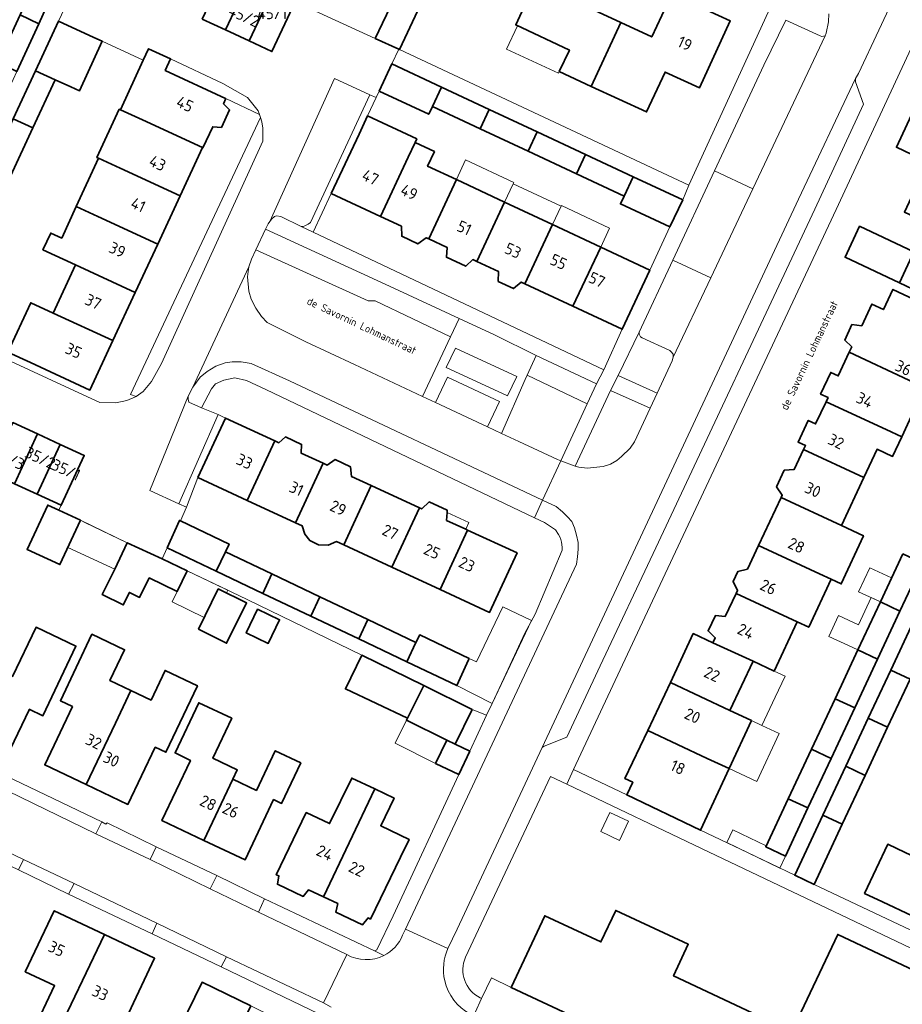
# Model space of a CAD drawing. Header units: metres. Extents: x 149984 to 156489, y 469398 to 478068.
# Tile 548 of 656: x 154127 to 154230, y 473764 to 473879. Entities that reach past the tile are written whole.
import ezdxf
from ezdxf.enums import TextEntityAlignment as Align

# ---------------------------------------------------------------- set-up
doc = ezdxf.new("R2010")
doc.units = ezdxf.units.M
doc.header["$LTSCALE"] = 0.75
for name, color, linetype, lineweight in [('B-WE-GR-BEPLANTING_CULTUUR_HEESTERS-GV', 252, 'Continuous', 18), ('B-WE-OG-BEBOUWING-GV', 6, 'Continuous', 35), ('B-WE-OG-BEBOUWING-T18', 1, 'Continuous', 18), ('B-WE-OG-BEBOUWING_LAGE TRAFO-GV', 6, 'Continuous', 18), ('B-WE-OG-BEBOUWING_LOODS-GV', 6, 'Continuous', 18), ('B-WE-OG-BEBOUWING_LUIFEL-GV', 6, 'Continuous', 18), ('B-WE-OG-TERREIN_BEGROEID-GV', 252, 'Continuous', 18), ('B-WE-OG-TERREIN_ERF-GV', 252, 'Continuous', 18), ('B-WE-OG-TOPOGRAFIE-T18', 7, 'Continuous', 18), ('B-WE-VH-OPENVERHARDING_BETONSTRAATSTEEN-GV', 252, 'Continuous', 18), ('B-WE-VH-OPENVERHARDING_STRAATBAKSTEEN-GV', 252, 'Continuous', 18), ('B-WE-VH-OPENVERHARDING_TEGEL-GV', 252, 'Continuous', 18)]:
    doc.layers.add(name, color=color, linetype=linetype, lineweight=lineweight)
doc.styles.add('NLCS-ISO-M500-T18', font='NLCS-ISO.ttf', dxfattribs={"height": 0.9})
doc.styles.add('NLCS-ISO-M750-T18', font='NLCS-ISO.ttf', dxfattribs={"height": 1.35})

msp = doc.modelspace()

# ---------------------------------------------------------------- linework, layer by layer
at = {"layer": 'B-WE-GR-BEPLANTING_CULTUUR_HEESTERS-GV', "flags": 128}
for points in [[(154177.07, 473841.708), (154178.075, 473843.833), (154169.907, 473847.61), (154155.442, 473854.298), (154154.306, 473851.88), (154167.435, 473845.901), (154168.243, 473845.897)], [(154196.64, 473837.19), (154201.209, 473835.096), (154202.98, 473838.89), (154203.09, 473839.31), (154203.07, 473839.65), (154202.85, 473839.95), (154202.71, 473840.1), (154199.46, 473841.57), (154199.26, 473841.68), (154199.11, 473842.02), (154199.11, 473842.23)], [(154193.029, 473833.848), (154194.12, 473836.2), (154187.07, 473839.51), (154186.013, 473837.2)], [(154181.382, 473831.159), (154182.789, 473834.121), (154176.706, 473836.965), (154175.292, 473834.015)], [(154200.393, 473833.348), (154195.75, 473835.4), (154191.647, 473826.584), (154192.05, 473826.44), (154193.02, 473826.33), (154194.9, 473826.53), (154195.77, 473826.81), (154196.49, 473827.24), (154197.06, 473827.68), (154198.05, 473828.69), (154198.56, 473829.42)], [(154150.745, 473832.184), (154149.91, 473832.59), (154145.295, 473822.175), (154146.195, 473821.77), (154147.528, 473825.233)]]:
    msp.add_lwpolyline(points, close=True, dxfattribs=at)
at = {"layer": 'B-WE-OG-BEBOUWING-GV', "flags": 128}
for points in [[(154186.229, 473881.511), (154185.394, 473879.714), (154184.674, 473878.185), (154190.946, 473875.232), (154189.773, 473872.716), (154193.505, 473870.99), (154196.959, 473878.459), (154193.334, 473880.136), (154196.159, 473886.244), (154189.802, 473889.199)], [(154126.725, 473879.351), (154128.922, 473878.322), (154129.43, 473879.421), (154131.485, 473883.861), (154131.06, 473884.106), (154129.306, 473884.921)], [(154148.014, 473878.85), (154150.741, 473877.587), (154153.478, 473883.4), (154150.755, 473884.671)], [(154153.498, 473876.31), (154156.231, 473882.115), (154153.478, 473883.4), (154150.741, 473877.587)], [(154156.231, 473882.115), (154153.498, 473876.31), (154156.179, 473875.068), (154158.908, 473880.866)], [(154196.959, 473878.459), (154193.505, 473870.99), (154199.975, 473867.997), (154202.136, 473872.671), (154206.144, 473870.816), (154209.767, 473878.65), (154202.915, 473881.819), (154200.585, 473876.782)], [(154171.004, 473875.339), (154171.087, 473875.3), (154173.224, 473879.857), (154170.415, 473881.175), (154168.264, 473876.591)], [(154128.922, 473878.322), (154126.725, 473879.351), (154124.138, 473873.769), (154126.338, 473872.739)], [(154131.224, 473878.604), (154128.54, 473872.827), (154130.848, 473871.762), (154132.678, 473870.918), (154133.679, 473870.456), (154136.33, 473876.28), (154135.355, 473876.724)], [(154141.032, 473867.065), (154148.059, 473863.824), (154148.1, 473863.805), (154149.255, 473866.277), (154150.267, 473866.194), (154151.226, 473868.242), (154150.519, 473868.962), (154150.787, 473869.56), (154150.732, 473869.586), (154143.7, 473872.85), (154144.33, 473874.216), (154141.765, 473875.399), (154141.139, 473874.042), (154138.467, 473868.248)], [(154174.936, 473868.638), (154176.004, 473870.917), (154170.205, 473873.634), (154168.716, 473870.445), (154168.723, 473870.442), (154174.512, 473867.733)], [(154125.921, 473867.186), (154128.227, 473866.122), (154130.848, 473871.762), (154128.54, 473872.827)], [(154235.558, 473860.861), (154240.187, 473870.706), (154240.021, 473870.785), (154238.944, 473868.529), (154232.715, 473871.451), (154229.188, 473863.872), (154232.876, 473862.129), (154230.126, 473856.28), (154232.81, 473855.017)], [(154180.52, 473866.028), (154181.582, 473868.304), (154176.004, 473870.917), (154174.936, 473868.638)], [(154138.426, 473861.417), (154145.441, 473858.181), (154148.059, 473863.824), (154141.032, 473867.065), (154138.467, 473868.248), (154138.331, 473868.311), (154135.725, 473862.663), (154135.916, 473862.575)], [(154181.582, 473868.304), (154180.52, 473866.028), (154186.142, 473863.4), (154187.203, 473865.67)], [(154128.227, 473866.122), (154125.921, 473867.186), (154123.301, 473861.543), (154125.606, 473860.48)], [(154168.879, 473855.776), (154172.117, 473862.707), (154172.919, 473864.425), (154173.115, 473864.843), (154167.361, 473867.531), (154166.358, 473865.398), (154163.12, 473858.466)], [(154186.142, 473863.4), (154191.765, 473860.772), (154192.823, 473863.037), (154187.203, 473865.67)], [(154168.879, 473855.776), (154171.321, 473854.635), (154171.352, 473853.456), (154173.233, 473852.566), (154174.213, 473853.284), (154174.503, 473853.148), (154177.741, 473860.08), (154174.373, 473861.653), (154175.175, 473863.371), (154172.919, 473864.425), (154172.117, 473862.707)], [(154145.441, 473858.181), (154138.426, 473861.417), (154135.916, 473862.575), (154133.31, 473856.926), (154135.821, 473855.768), (154142.823, 473852.538)], [(154197.35, 473858.162), (154198.408, 473860.421), (154192.823, 473863.037), (154191.765, 473860.772)], [(154174.503, 473853.148), (154176.648, 473852.146), (154176.576, 473850.999), (154178.841, 473849.941), (154179.674, 473850.733), (154180.126, 473850.522), (154183.364, 473857.453), (154177.741, 473860.08)], [(154198.408, 473860.421), (154197.35, 473858.162), (154196.923, 473857.248), (154202.681, 473854.554), (154204.2, 473857.707)], [(154133.215, 473850.119), (154140.205, 473846.895), (154142.823, 473852.538), (154135.821, 473855.768), (154133.31, 473856.926), (154131.609, 473853.238), (154130.313, 473853.836), (154129.408, 473851.875)], [(154185.75, 473847.894), (154188.988, 473854.826), (154183.364, 473857.453), (154180.126, 473850.522), (154182.655, 473849.34), (154182.632, 473848.18), (154184.435, 473847.338), (154185.31, 473848.1)], [(154188.988, 473854.826), (154185.75, 473847.894), (154191.373, 473845.267), (154194.612, 473852.199)], [(154229.532, 473848.01), (154231.22, 473851.637), (154224.881, 473854.622), (154223.193, 473850.994)], [(154200.371, 473849.508), (154194.612, 473852.199), (154191.373, 473845.267), (154197.133, 473842.576)], [(154231.22, 473851.637), (154229.532, 473848.01), (154231.848, 473846.932), (154233.536, 473850.559)], [(154140.205, 473846.895), (154133.215, 473850.119), (154130.609, 473844.471), (154137.587, 473841.252)], [(154223.674, 473839.888), (154230.653, 473836.613), (154232.467, 473835.762), (154233.18, 473835.428), (154236.925, 473843.409), (154228.778, 473847.232), (154227.673, 473844.878), (154226.317, 473845.519), (154225.132, 473842.993), (154223.989, 473843.126), (154223.14, 473841.315), (154223.972, 473840.522)], [(154137.587, 473841.252), (154130.609, 473844.471), (154127.988, 473845.68), (154125.319, 473839.895), (154127.941, 473838.686), (154134.899, 473835.458)], [(154230.653, 473836.613), (154223.674, 473839.888), (154222.375, 473837.119), (154221.506, 473837.527), (154220.318, 473834.996), (154221.188, 473834.588), (154220.961, 473834.105), (154227.987, 473830.853), (154229.806, 473830.011), (154232.467, 473835.762)], [(154227.987, 473830.853), (154220.961, 473834.105), (154219.743, 473831.51), (154218.874, 473831.918), (154217.686, 473829.387), (154218.556, 473828.979), (154218.329, 473828.496), (154225.384, 473825.23), (154226.92, 473828.549), (154228.74, 473827.707), (154229.806, 473830.011)], [(154153.3, 473822.562), (154156.516, 473829.514), (154150.745, 473832.184), (154147.528, 473825.233)], [(154125.874, 473831.661), (154123.196, 473825.84), (154126.085, 473824.512), (154128.766, 473830.332)], [(154128.766, 473830.332), (154126.085, 473824.512), (154128.74, 473823.292), (154131.42, 473829.112)], [(154162.152, 473826.906), (154159.589, 473828.092), (154159.644, 473829.101), (154157.745, 473829.99), (154156.983, 473829.298), (154156.516, 473829.514), (154153.3, 473822.562), (154158.935, 473819.955)], [(154128.74, 473823.292), (154131.55, 473822), (154134.23, 473827.82), (154131.42, 473829.112)], [(154218.329, 473828.496), (154217.243, 473826.182), (154216.069, 473826.082), (154215.169, 473824.162), (154215.837, 473823.186), (154215.696, 473822.886), (154222.782, 473819.607), (154225.384, 473825.23)], [(154164.571, 473817.347), (154167.787, 473824.298), (154165.475, 473825.368), (154165.351, 473826.505), (154163.563, 473827.333), (154162.634, 473826.683), (154162.152, 473826.906), (154158.935, 473819.955), (154159.72, 473819.592), (154160.021, 473818.598), (154160.604, 473817.881), (154161.638, 473817.349), (154162.75, 473817.322), (154163.722, 473817.74)], [(154170.206, 473814.739), (154173.422, 473821.691), (154167.787, 473824.298), (154164.571, 473817.347)], [(154133.806, 473820.235), (154131.279, 473821.408), (154129.965, 473822.018), (154127.558, 473816.833), (154131.4, 473815.05)], [(154170.206, 473814.739), (154175.841, 473812.132), (154179.058, 473819.083), (154178.84, 473819.184), (154176.589, 473820.225), (154176.648, 473821.157), (154176.664, 473821.403), (154174.54, 473822.386), (154173.691, 473821.567), (154173.422, 473821.691)], [(154215.696, 473822.886), (154213.064, 473817.276), (154220.179, 473813.983), (154221.54, 473813.353), (154222.73, 473812.802), (154225.333, 473818.427), (154222.782, 473819.607)], [(154143.94, 473817.01), (154149.661, 473814.285), (154150.734, 473816.539), (154151.168, 473817.45), (154145.485, 473820.16), (154145.365, 473820.217)], [(154179.058, 473819.083), (154175.841, 473812.132), (154181.613, 473809.461), (154184.83, 473816.412)], [(154143.364, 473815.716), (154139.255, 473817.616), (154137.812, 473814.505), (154136.349, 473811.538), (154138.804, 473810.329), (154139.525, 473811.793), (154140.703, 473811.212), (154141.83, 473813.498), (154145.088, 473811.892), (154146.283, 473814.316)], [(154210.432, 473811.666), (154217.576, 473808.36), (154218.937, 473807.73), (154221.54, 473813.353), (154220.179, 473813.983), (154213.064, 473817.276), (154211.768, 473814.513), (154210.648, 473814.249), (154210.096, 473813.072), (154210.608, 473812.042)], [(154150.734, 473816.539), (154149.661, 473814.285), (154155.11, 473811.691), (154156.158, 473813.955)], [(154229.938, 473816.296), (154227.311, 473810.682), (154229.602, 473809.622), (154232.225, 473815.237)], [(154160.719, 473809.022), (154161.766, 473811.284), (154156.158, 473813.955), (154155.11, 473811.691)], [(154147.582, 473807.484), (154150.884, 473805.857), (154153.207, 473810.571), (154149.905, 473812.199)], [(154217.576, 473808.36), (154210.432, 473811.666), (154209.164, 473808.964), (154208.021, 473809.097), (154207.172, 473807.286), (154208.004, 473806.492), (154207.732, 473805.913), (154212.442, 473803.755), (154214.91, 473802.6)], [(154166.326, 473806.353), (154167.372, 473808.613), (154161.766, 473811.284), (154160.719, 473809.022)], [(154229.602, 473809.622), (154227.311, 473810.682), (154224.685, 473805.07), (154226.98, 473804.008)], [(154154.48, 473809.833), (154153.17, 473807.065), (154155.755, 473805.842), (154157.065, 473808.61)], [(154167.372, 473808.613), (154166.326, 473806.353), (154171.949, 473803.676), (154173.02, 473805.922)], [(154233.417, 473807.266), (154231.154, 473808.32), (154228.524, 473802.699), (154230.789, 473801.644)], [(154122.96, 473803.353), (154119.638, 473796.351), (154125.62, 473793.514), (154127.784, 473798.077), (154127.81, 473798.131), (154129.403, 473797.375), (154133.264, 473805.514), (154128.596, 473807.728), (154125.867, 473801.974)], [(154132.861, 473798.468), (154129.613, 473791.619), (154134.474, 473789.314), (154137.881, 473796.491), (154139.693, 473800.319), (154137.245, 473801.48), (154138.959, 473805.094), (154135.138, 473806.906), (154131.452, 473799.136)], [(154207.732, 473805.913), (154205.441, 473806.987), (154202.762, 473801.278), (154209.714, 473797.989), (154212.442, 473803.755)], [(154173.02, 473805.922), (154171.949, 473803.676), (154177.796, 473800.896), (154179.161, 473803.902), (154179.235, 473804.065), (154173.45, 473806.824)], [(154224.685, 473805.07), (154222.016, 473799.368), (154224.32, 473798.313), (154226.98, 473804.008)], [(154166.677, 473804.443), (154164.766, 473800.515), (154172.019, 473797.09), (154173.92, 473800.92)], [(154142.515, 473793.712), (154143.789, 473793.108), (154147.475, 473800.878), (154143.689, 473802.674), (154142.043, 473799.204), (154139.693, 473800.319), (154137.881, 473796.491), (154134.474, 473789.314), (154139.335, 473787.008)], [(154225.893, 473797.076), (154228.16, 473796.02), (154230.789, 473801.644), (154228.524, 473802.699)], [(154207.051, 473792.359), (154209.616, 473791.201), (154209.631, 473791.194), (154212.233, 473796.816), (154212.161, 473796.849), (154209.714, 473797.989), (154202.762, 473801.278), (154200.116, 473795.64)], [(154179.594, 473798.11), (154173.92, 473800.92), (154172.019, 473797.09), (154171.909, 473796.867), (154176.608, 473794.535), (154177.615, 473794.035)], [(154148.21, 473782.798), (154151.604, 473789.955), (154152.128, 473791.035), (154149.283, 473792.408), (154151.475, 473797.078), (154147.619, 473798.889), (154144.853, 473793.016), (154146.657, 473792.154), (154143.319, 473785.118)], [(154224.32, 473798.313), (154222.016, 473799.368), (154219.258, 473793.474), (154221.553, 473792.388)], [(154223.263, 473791.456), (154225.533, 473790.4), (154228.16, 473796.02), (154225.893, 473797.076)], [(154207.051, 473792.359), (154200.116, 473795.64), (154197.45, 473790.017), (154198.353, 473789.586), (154197.651, 473788.115), (154206.296, 473783.988), (154209.631, 473791.194), (154209.616, 473791.201)], [(154179.322, 473793.224), (154179.311, 473793.23), (154177.615, 473794.035), (154176.608, 473794.535), (154175.307, 473791.795), (154178.03, 473790.502)], [(154151.604, 473789.955), (154148.21, 473782.798), (154153.033, 473780.511), (154156.376, 473787.558), (154157.306, 473787.117), (154159.555, 473791.861), (154156.566, 473793.274), (154154.368, 473788.643)], [(154216.542, 473787.669), (154218.841, 473786.582), (154221.553, 473792.388), (154219.258, 473793.474)], [(154220.594, 473785.752), (154222.859, 473784.681), (154225.533, 473790.4), (154223.263, 473791.456)], [(154162.189, 473776.184), (154168.189, 473788.815), (154165.516, 473790.084), (154162.92, 473784.752), (154160.189, 473786.039), (154156.686, 473778.78), (154156.986, 473778.639), (154156.81, 473777.663), (154159.82, 473776.243), (154160.46, 473777)], [(154168.189, 473788.815), (154162.189, 473776.184), (154163.867, 473775.393), (154163.667, 473774.382), (154166.769, 473772.918), (154167.422, 473773.716), (154167.693, 473773.588), (154171.204, 473780.824), (154172.217, 473782.911), (154168.9, 473784.513), (154170.457, 473787.737)], [(154218.841, 473786.582), (154216.542, 473787.669), (154213.915, 473782.055), (154216.218, 473780.966)], [(154222.859, 473784.681), (154220.594, 473785.752), (154217.304, 473778.721), (154219.565, 473777.636)], [(154237.196, 473778.125), (154230.223, 473781.371), (154228.179, 473782.338), (154225.462, 473776.593), (154227.541, 473775.609), (154234.487, 473772.323)], [(154207.791, 473754.505), (154223.041, 473747.365), (154223.506, 473747.147), (154225.458, 473746.233), (154227.633, 473750.844), (154234.747, 473765.922), (154222.322, 473771.785), (154216.961, 473760.424), (154203.13, 473766.94), (154204.857, 473770.635), (154196.37, 473774.604), (154194.644, 473770.908), (154188.069, 473773.986), (154184.134, 473765.582), (154203.545, 473756.493), (154203.683, 473756.428), (154207.707, 473754.544)], [(154136.592, 473771.79), (154130.722, 473774.571), (154127.34, 473767.432), (154130.777, 473765.806), (154128.16, 473760.285), (154130.579, 473759.136)], [(154136.592, 473771.79), (154130.579, 473759.136), (154132.984, 473757.993), (154134.466, 473761.118), (154137.943, 473759.472), (154139.079, 473761.871), (154142.461, 473769.01)], [(154150.285, 473756.425), (154153.707, 473763.429), (154148.02, 473766.209), (154144.645, 473759.288), (154143.513, 473759.841), (154141.609, 473755.831), (154144.629, 473754.359), (154146.53, 473758.26)]]:
    msp.add_lwpolyline(points, close=True, dxfattribs=at)
at = {"layer": 'B-WE-OG-BEBOUWING_LAGE TRAFO-GV', "flags": 128}
msp.add_lwpolyline([(154195.671, 473786.064), (154194.624, 473783.822), (154196.823, 473782.795), (154197.87, 473785.037)], close=True, dxfattribs=at)
at = {"layer": 'B-WE-OG-BEBOUWING_LOODS-GV', "flags": 128}
msp.add_lwpolyline([(154224.737, 473808.003), (154222.424, 473809.086), (154221.289, 473806.659), (154223.602, 473805.577), (154224.685, 473805.07), (154227.311, 473810.682), (154226.228, 473811.189)], close=True, dxfattribs=at)
at = {"layer": 'B-WE-OG-BEBOUWING_LUIFEL-GV', "flags": 128}
for points in [[(154184.887, 473878.085), (154183.613, 473875.352), (154189.682, 473872.522), (154189.773, 473872.716), (154190.946, 473875.232)], [(154183.364, 473857.453), (154184.366, 473859.598), (154184.443, 473859.762), (154178.82, 473862.389), (154177.741, 473860.08)], [(154184.366, 473859.598), (154183.364, 473857.453), (154188.988, 473854.826), (154189.99, 473856.971)], [(154189.99, 473856.971), (154188.988, 473854.826), (154194.612, 473852.199), (154195.65, 473854.421), (154190.026, 473857.048)], [(154178.84, 473819.184), (154179.205, 473819.973), (154176.648, 473821.157), (154176.589, 473820.225)], [(154133.806, 473820.235), (154132.328, 473817.05), (154137.812, 473814.505), (154139.255, 473817.616)], [(154146.283, 473814.316), (154145.088, 473811.892), (154144.501, 473810.701), (154148.255, 473808.851), (154149.905, 473812.199), (154150.852, 473811.732), (154151.008, 473812.05)], [(154227.311, 473810.682), (154228.629, 473813.5), (154226.08, 473814.693), (154224.761, 473811.875)], [(154181.912, 473798.82), (154186.532, 473808.513), (154183.178, 473810.111), (154180.077, 473803.66), (154179.235, 473804.065), (154177.796, 473800.896)], [(154212.442, 473803.755), (154209.714, 473797.989), (154212.161, 473796.849), (154212.233, 473796.816), (154213.469, 473796.244), (154215.014, 473799.546), (154216.168, 473802.011), (154214.91, 473802.6)], [(154176.608, 473794.535), (154171.909, 473796.867), (154170.566, 473794.162), (154175.307, 473791.795)], [(154212.233, 473796.816), (154209.631, 473791.194), (154212.873, 473789.693), (154215.475, 473795.315), (154213.469, 473796.244)], [(154213.915, 473782.055), (154213.965, 473782.16), (154210.059, 473784.03), (154209.343, 473782.534), (154215.553, 473779.56), (154216.218, 473780.966)]]:
    msp.add_lwpolyline(points, close=True, dxfattribs=at)
at = {"layer": 'B-WE-OG-TERREIN_BEGROEID-GV', "flags": 128}
for points in [[(154165.812, 473838.461), (154173.77, 473834.729), (154177.07, 473841.708), (154168.243, 473845.897), (154167.435, 473845.901), (154154.306, 473851.88), (154153.78, 473850.76), (154153.49, 473849.87), (154153.4, 473849.35), (154153.33, 473848.73), (154153.48, 473847.05), (154153.76, 473846.11), (154154.28, 473845.03), (154154.94, 473844.08), (154155.63, 473843.39), (154160.14, 473841.12)], [(154189.943, 473827.19), (154193.029, 473833.848), (154186.013, 473837.2), (154185.78, 473836.69), (154183.003, 473830.399), (154185.049, 473829.44), (154189.55, 473827.33)]]:
    msp.add_lwpolyline(points, close=True, dxfattribs=at)
at = {"layer": 'B-WE-OG-TERREIN_ERF-GV', "flags": 128}
for points in [[(154193.334, 473880.136), (154196.959, 473878.459), (154200.585, 473876.782), (154202.915, 473881.819), (154209.767, 473878.65), (154206.144, 473870.816), (154202.136, 473872.671), (154199.975, 473867.997), (154193.505, 473870.99), (154189.773, 473872.716), (154190.946, 473875.232), (154184.674, 473878.185), (154185.394, 473879.714)], [(154158.908, 473880.866), (154168.264, 473876.591), (154170.415, 473881.175)], [(154173.224, 473879.857), (154171.087, 473875.3), (154204.91, 473859.44), (154215.05, 473881.6)], [(154232.412, 473878.716), (154222.124, 473856.572), (154199.18, 473807.669), (154191.44, 473791.08), (154197.651, 473788.115), (154198.353, 473789.586), (154197.45, 473790.017), (154200.116, 473795.64), (154202.762, 473801.278), (154205.441, 473806.987), (154207.732, 473805.913), (154208.004, 473806.492), (154207.172, 473807.286), (154208.021, 473809.097), (154209.164, 473808.964), (154210.432, 473811.666), (154210.608, 473812.042), (154210.096, 473813.072), (154210.648, 473814.249), (154211.768, 473814.513), (154213.064, 473817.276), (154215.696, 473822.886), (154215.837, 473823.186), (154215.169, 473824.162), (154216.069, 473826.082), (154217.243, 473826.182), (154218.329, 473828.496), (154218.556, 473828.979), (154217.686, 473829.387), (154218.874, 473831.918), (154219.743, 473831.51), (154220.961, 473834.105), (154221.188, 473834.588), (154220.318, 473834.996), (154221.506, 473837.527), (154222.375, 473837.119), (154223.674, 473839.888), (154223.972, 473840.522), (154223.14, 473841.315), (154223.989, 473843.126), (154225.132, 473842.993), (154226.317, 473845.519), (154227.673, 473844.878), (154228.778, 473847.232), (154236.925, 473843.409)], [(154118.85, 473841.96), (154134.606, 473834.677), (154136.07, 473834), (154137.91, 473833.99), (154139.23, 473834.24), (154140.24, 473834.68), (154140.309, 473834.73), (154139.64, 473834.95), (154154.826, 473867.343), (154154.714, 473867.698), (154150.787, 473869.56), (154150.519, 473868.962), (154151.226, 473868.242), (154150.267, 473866.194), (154149.255, 473866.277), (154148.1, 473863.805), (154148.059, 473863.824), (154145.441, 473858.181), (154142.823, 473852.538), (154140.205, 473846.895), (154137.587, 473841.252), (154134.899, 473835.458), (154127.941, 473838.686), (154125.319, 473839.895), (154127.988, 473845.68), (154130.609, 473844.471), (154133.215, 473850.119), (154129.408, 473851.875), (154130.313, 473853.836), (154131.609, 473853.238), (154133.31, 473856.926), (154135.916, 473862.575), (154135.725, 473862.663), (154138.331, 473868.311), (154138.467, 473868.248), (154141.139, 473874.042), (154136.33, 473876.28), (154133.679, 473870.456), (154132.678, 473870.918), (154130.848, 473871.762), (154128.227, 473866.122), (154125.606, 473860.48)], [(154232.876, 473862.129), (154229.188, 473863.872), (154232.715, 473871.451)], [(154232.467, 473835.762), (154229.806, 473830.011), (154228.74, 473827.707), (154226.92, 473828.549), (154225.384, 473825.23), (154222.782, 473819.607), (154225.333, 473818.427), (154222.73, 473812.802), (154221.54, 473813.353), (154218.937, 473807.73), (154217.576, 473808.36), (154214.91, 473802.6), (154212.442, 473803.755), (154209.714, 473797.989), (154212.161, 473796.849), (154212.233, 473796.816), (154209.631, 473791.194), (154206.296, 473783.988), (154211.777, 473781.372), (154217.304, 473778.721), (154220.594, 473785.752), (154223.263, 473791.456), (154225.893, 473797.076), (154228.524, 473802.699), (154231.154, 473808.32)], [(154106.187, 473799.386), (154136.278, 473784.951), (154136.766, 473784.704), (154136.912, 473784.848), (154142.631, 473782.043), (154149.72, 473778.669), (154155.316, 473775.966), (154168.159, 473769.868), (154168.441, 473769.973), (154170.349, 473773.968), (154178.03, 473790.502), (154175.307, 473791.795), (154176.608, 473794.535), (154171.909, 473796.867), (154172.019, 473797.09), (154164.766, 473800.515), (154166.677, 473804.443), (154153.267, 473810.967), (154146.283, 473814.316), (154145.088, 473811.892), (154141.83, 473813.498), (154140.703, 473811.212), (154139.525, 473811.793), (154138.804, 473810.329), (154136.349, 473811.538), (154137.812, 473814.505), (154139.255, 473817.616), (154134.313, 473819.99), (154133.806, 473820.235), (154131.4, 473815.05), (154127.558, 473816.833), (154129.965, 473822.018), (154131.279, 473821.408), (154131.55, 473822), (154128.74, 473823.292), (154126.085, 473824.512)], [(154232.225, 473815.237), (154229.602, 473809.622), (154226.98, 473804.008), (154224.32, 473798.313), (154221.553, 473792.388), (154218.841, 473786.582), (154216.218, 473780.966), (154213.915, 473782.055), (154216.542, 473787.669), (154219.258, 473793.474), (154222.016, 473799.368), (154224.685, 473805.07), (154223.602, 473805.577), (154221.289, 473806.659), (154222.424, 473809.086), (154224.737, 473808.003), (154226.228, 473811.189), (154227.311, 473810.682), (154229.938, 473816.296)], [(154161.656, 473762.515), (154150.237, 473768.007), (154142.167, 473771.848), (154132.401, 473776.491), (154126.568, 473779.332), (154116.788, 473783.98), (154111.967, 473786.272), (154098.28, 473792.666), (154090.606, 473796.285), (154078.446, 473801.629)], [(154230.789, 473801.644), (154228.16, 473796.02), (154225.533, 473790.4), (154222.859, 473784.681), (154219.565, 473777.636), (154236.489, 473769.633)], [(154190.637, 473789.358), (154188.746, 473790.26), (154180.313, 473772.387), (154178.797, 473769.128)], [(154180.503, 473764.377), (154180.668, 473764.297), (154181.858, 473766.703), (154184.134, 473765.582), (154188.069, 473773.986), (154194.644, 473770.908), (154196.37, 473774.604), (154204.857, 473770.635), (154203.13, 473766.94), (154216.961, 473760.424), (154222.322, 473771.785), (154234.747, 473765.922), (154235.685, 473767.895), (154207.304, 473781.402), (154190.637, 473789.358)], [(154234.487, 473772.323), (154227.541, 473775.609), (154225.462, 473776.593), (154228.179, 473782.338), (154230.223, 473781.371)]]:
    msp.add_lwpolyline(points, dxfattribs=at)
for points in [[(154194.612, 473852.199), (154200.371, 473849.508), (154202.681, 473854.554), (154196.923, 473857.248), (154197.35, 473858.162), (154191.765, 473860.772), (154186.142, 473863.4), (154180.52, 473866.028), (154174.936, 473868.638), (154174.512, 473867.733), (154168.723, 473870.442), (154168.382, 473869.7), (154167.361, 473867.531), (154173.115, 473864.843), (154172.919, 473864.425), (154175.175, 473863.371), (154174.373, 473861.653), (154177.741, 473860.08), (154183.364, 473857.453), (154188.988, 473854.826)], [(154171.321, 473854.635), (154168.879, 473855.776), (154163.12, 473858.466), (154160.979, 473853.947), (154194.99, 473837.83), (154197.133, 473842.576), (154191.373, 473845.267), (154185.75, 473847.894), (154185.31, 473848.1), (154184.435, 473847.338), (154182.632, 473848.18), (154182.655, 473849.34), (154180.126, 473850.522), (154179.674, 473850.733), (154178.841, 473849.941), (154176.576, 473850.999), (154176.648, 473852.146), (154174.503, 473853.148), (154174.213, 473853.284), (154173.233, 473852.566), (154171.352, 473853.456)], [(154229.532, 473848.01), (154223.193, 473850.994), (154224.881, 473854.622), (154231.22, 473851.637), (154233.536, 473850.559), (154231.848, 473846.932)], [(154159.589, 473828.092), (154162.152, 473826.906), (154162.634, 473826.683), (154163.563, 473827.333), (154165.351, 473826.505), (154165.475, 473825.368), (154167.787, 473824.298), (154173.422, 473821.691), (154173.691, 473821.567), (154174.54, 473822.386), (154176.664, 473821.403), (154176.648, 473821.157), (154176.589, 473820.225), (154178.84, 473819.184), (154179.058, 473819.083), (154184.83, 473816.412), (154181.613, 473809.461), (154175.841, 473812.132), (154170.206, 473814.739), (154164.571, 473817.347), (154163.722, 473817.74), (154162.75, 473817.322), (154161.638, 473817.349), (154160.604, 473817.881), (154160.021, 473818.598), (154159.72, 473819.592), (154158.935, 473819.955), (154153.3, 473822.562), (154147.528, 473825.233), (154146.195, 473821.77), (154145.485, 473820.16), (154151.168, 473817.45), (154150.734, 473816.539), (154156.158, 473813.955), (154161.766, 473811.284), (154167.372, 473808.613), (154173.02, 473805.922), (154173.45, 473806.824), (154179.235, 473804.065), (154179.161, 473803.902), (154177.796, 473800.896), (154181.912, 473798.82), (154183.272, 473801.743), (154185.731, 473807.045), (154186.94, 473809.26), (154190.1, 473816.74), (154190.1, 473817.09), (154190.04, 473817.69), (154189.92, 473818.14), (154189.67, 473818.59), (154189.32, 473819.1), (154188.03, 473819.98), (154186.86, 473820.539), (154155.48, 473835.53), (154153.21, 473836.57), (154151.85, 473836.9), (154150.56, 473836.61), (154149.57, 473836.18), (154149.1, 473835.62), (154147.948, 473833.395), (154148.34, 473833.22), (154149.91, 473832.59), (154150.745, 473832.184), (154156.516, 473829.514), (154156.983, 473829.298), (154157.745, 473829.99), (154159.644, 473829.101)], [(154153.207, 473810.571), (154150.884, 473805.857), (154147.582, 473807.484), (154149.905, 473812.199)], [(154154.48, 473809.833), (154157.065, 473808.61), (154155.755, 473805.842), (154153.17, 473807.065)], [(154122.96, 473803.353), (154125.867, 473801.974), (154128.596, 473807.728), (154133.264, 473805.514), (154129.403, 473797.375), (154127.81, 473798.131), (154127.784, 473798.077), (154125.62, 473793.514), (154119.638, 473796.351)], [(154139.693, 473800.319), (154142.043, 473799.204), (154143.689, 473802.674), (154147.475, 473800.878), (154143.789, 473793.108), (154142.515, 473793.712), (154139.335, 473787.008), (154134.474, 473789.314), (154129.613, 473791.619), (154132.861, 473798.468), (154131.452, 473799.136), (154135.138, 473806.906), (154138.959, 473805.094), (154137.245, 473801.48)], [(154148.21, 473782.798), (154143.319, 473785.118), (154146.657, 473792.154), (154144.853, 473793.016), (154147.619, 473798.889), (154151.475, 473797.078), (154149.283, 473792.408), (154152.128, 473791.035), (154151.604, 473789.955), (154154.368, 473788.643), (154156.566, 473793.274), (154159.555, 473791.861), (154157.306, 473787.117), (154156.376, 473787.558), (154153.033, 473780.511)], [(154181.276, 473797.453), (154179.594, 473798.11), (154177.615, 473794.035), (154179.311, 473793.23), (154179.322, 473793.224)], [(154156.686, 473778.78), (154160.189, 473786.039), (154162.92, 473784.752), (154165.516, 473790.084), (154168.189, 473788.815), (154170.457, 473787.737), (154168.9, 473784.513), (154172.217, 473782.911), (154171.204, 473780.824), (154167.693, 473773.588), (154167.422, 473773.716), (154166.769, 473772.918), (154163.667, 473774.382), (154163.867, 473775.393), (154162.189, 473776.184), (154160.46, 473777), (154159.82, 473776.243), (154156.81, 473777.663), (154156.986, 473778.639)], [(154195.671, 473786.064), (154197.87, 473785.037), (154196.823, 473782.795), (154194.624, 473783.822)], [(154130.579, 473759.136), (154128.16, 473760.285), (154130.777, 473765.806), (154127.34, 473767.432), (154130.722, 473774.571), (154136.592, 473771.79), (154142.461, 473769.01), (154139.079, 473761.871), (154137.943, 473759.472), (154134.466, 473761.118), (154132.984, 473757.993)], [(154157.182, 473753.182), (154155.192, 473749.214), (154152.162, 473750.689), (154153.115, 473752.646), (154149.34, 473754.49), (154150.285, 473756.425), (154146.53, 473758.26), (154144.629, 473754.359), (154141.609, 473755.831), (154143.513, 473759.841), (154144.645, 473759.288), (154148.02, 473766.209), (154153.707, 473763.429), (154159.394, 473760.649), (154156.033, 473753.721)]]:
    msp.add_lwpolyline(points, close=True, dxfattribs=at)
at = {"layer": 'B-WE-OG-TERREIN_ERF-GV'}
msp.add_lwpolyline([(154178.797, 473769.128, 0.3928232), (154180.503, 473764.377)], format="xyb", dxfattribs=at)
at = {"layer": 'B-WE-VH-OPENVERHARDING_BETONSTRAATSTEEN-GV', "flags": 128}
for points in [[(154133.3, 473883.021), (154131.224, 473878.604), (154135.355, 473876.724), (154136.33, 473876.28), (154141.139, 473874.042), (154141.765, 473875.399), (154144.33, 473874.216), (154150.441, 473871.31), (154153.306, 473869.685), (154154.574, 473868.145), (154154.714, 473867.698), (154154.826, 473867.343), (154154.978, 473866.858), (154155.1, 473866.116), (154155.104, 473864.593), (154143.25, 473838.59), (154142.1, 473836.48), (154141.11, 473835.31), (154140.309, 473834.73), (154140.24, 473834.68), (154139.23, 473834.24), (154137.91, 473833.99), (154136.07, 473834), (154134.606, 473834.677), (154118.85, 473841.96)], [(154125.874, 473831.661), (154128.766, 473830.332), (154131.42, 473829.112), (154134.23, 473827.82), (154131.55, 473822), (154131.279, 473821.408), (154133.806, 473820.235), (154134.313, 473819.99), (154139.255, 473817.616), (154143.364, 473815.716), (154143.94, 473817.01), (154145.365, 473820.217), (154145.485, 473820.16), (154146.195, 473821.77), (154145.295, 473822.175), (154141.895, 473823.707), (154146.4, 473834.74), (154146.94, 473835.82), (154153.49, 473849.87), (154153.78, 473850.76), (154154.306, 473851.88), (154155.442, 473854.298), (154155.73, 473854.91), (154155.924, 473855.175), (154163.488, 473871.91), (154167.62, 473869.99), (154168.382, 473869.7), (154168.723, 473870.442), (154168.716, 473870.445), (154170.205, 473873.634), (154171.004, 473875.339), (154168.264, 473876.591), (154158.908, 473880.866), (154156.179, 473875.068), (154153.498, 473876.31), (154150.741, 473877.587), (154148.014, 473878.85)], [(154176.757, 473770.148), (154171.81, 473772.405), (154171.459, 473771.69)], [(154164.947, 473769.436), (154162.193, 473763.792), (154163.114, 473763.302)], [(154203.02, 473755.046), (154203.683, 473756.428), (154203.545, 473756.493), (154184.134, 473765.582), (154181.858, 473766.703), (154180.668, 473764.297), (154179.932, 473762.661)]]:
    msp.add_lwpolyline(points, dxfattribs=at)
for points in [[(154207.922, 473861.093), (154212.389, 473859.006), (154220.84, 473876.92), (154220.48, 473876.84), (154220.27, 473876.92), (154216.24, 473878.73), (154213.7, 473873.46)], [(154167.62, 473869.99), (154163.488, 473871.91), (154155.924, 473855.175), (154156.14, 473855.47), (154156.48, 473855.76), (154156.73, 473855.83), (154157.23, 473855.78), (154159.6, 473854.6), (154159.82, 473854.6), (154160.03, 473854.67), (154160.42, 473854.89), (154160.69, 473855.07)], [(154187.78, 473793.66), (154187.99, 473793.82), (154190.66, 473794.86), (154194.56, 473803.2), (154201.07, 473817.02), (154219.64, 473856.62), (154225.349, 473868.896), (154224.41, 473871.53), (154224.41, 473871.92), (154217.73, 473857.79)], [(154203.055, 473850.674), (154199.11, 473842.23), (154199.11, 473842.02), (154199.26, 473841.68), (154199.46, 473841.57), (154202.71, 473840.1), (154202.85, 473839.95), (154203.07, 473839.65), (154203.09, 473839.31), (154207.496, 473848.6)], [(154147.948, 473833.395), (154146.48, 473834.05), (154146.39, 473834.41), (154146.4, 473834.74), (154141.895, 473823.707), (154145.295, 473822.175), (154149.91, 473832.59), (154148.34, 473833.22)], [(154136.278, 473784.951), (154135.585, 473783.577), (154141.931, 473780.562), (154142.631, 473782.043), (154136.912, 473784.848), (154136.766, 473784.704)], [(154127.151, 473780.549), (154126.568, 473779.332), (154132.401, 473776.491), (154133.046, 473777.752)], [(154149.72, 473778.669), (154148.966, 473777.143), (154154.613, 473774.398), (154155.316, 473775.966)], [(154142.73, 473773.1), (154142.167, 473771.848), (154150.237, 473768.007), (154150.88, 473769.185)]]:
    msp.add_lwpolyline(points, close=True, dxfattribs=at)
at = {"layer": 'B-WE-VH-OPENVERHARDING_BETONSTRAATSTEEN-GV'}
for points in [[(154171.459, 473771.69, -0.1806062), (154169.259, 473769.333)], [(154176.378, 473766.384, -0.163918), (154176.757, 473770.148)], [(154169.259, 473769.333, -0.2483789), (154164.947, 473769.436)], [(154179.336, 473762.48, -0.2156799), (154176.378, 473766.384)]]:
    msp.add_lwpolyline(points, format="xyb", dxfattribs=at)
at = {"layer": 'B-WE-VH-OPENVERHARDING_STRAATBAKSTEEN-GV', "flags": 128}
for points in [[(154189.943, 473827.19), (154187.818, 473822.605), (154189.42, 473821.85), (154190.13, 473821.24), (154190.73, 473820.65), (154191.24, 473820.1), (154191.55, 473819.34), (154191.78, 473818.49), (154191.96, 473817.65), (154191.96, 473816.85), (154191.9, 473815.97), (154191.78, 473815.12), (154171.81, 473772.405), (154176.757, 473770.148), (154177.831, 473772.392), (154187.78, 473793.66), (154217.73, 473857.79), (154224.41, 473871.92), (154224.74, 473872.51), (154231.878, 473887.753), (154226.597, 473890.185), (154226.433, 473890.043)], [(154221.3, 473879.48), (154221.26, 473878.55), (154220.99, 473877.23), (154220.84, 473876.92), (154212.389, 473859.006), (154207.496, 473848.6), (154203.09, 473839.31), (154202.98, 473838.89), (154201.209, 473835.096), (154200.393, 473833.348), (154198.56, 473829.42), (154198.05, 473828.69), (154197.06, 473827.68), (154196.49, 473827.24), (154195.77, 473826.81), (154194.9, 473826.53), (154193.02, 473826.33), (154192.05, 473826.44), (154191.647, 473826.584), (154189.943, 473827.19)]]:
    msp.add_lwpolyline(points, dxfattribs=at)
for points in [[(154187.818, 473822.605), (154189.943, 473827.19), (154189.55, 473827.33), (154185.049, 473829.44), (154183.003, 473830.399), (154181.382, 473831.159), (154175.292, 473834.015), (154173.77, 473834.729), (154165.812, 473838.461), (154160.14, 473841.12), (154155.63, 473843.39), (154154.94, 473844.08), (154154.28, 473845.03), (154153.76, 473846.11), (154153.48, 473847.05), (154153.33, 473848.73), (154153.4, 473849.35), (154153.49, 473849.87), (154146.94, 473835.82), (154147.8, 473836.96), (154148.59, 473837.63), (154149.63, 473838.26), (154150.71, 473838.67), (154151.52, 473838.77), (154152.58, 473838.77), (154153.74, 473838.57), (154158.24, 473836.55)], [(154117.36, 473785.229), (154127.151, 473780.549), (154133.046, 473777.752), (154142.73, 473773.1), (154150.88, 473769.185), (154162.193, 473763.792), (154164.947, 473769.436), (154154.613, 473774.398), (154148.966, 473777.143), (154141.931, 473780.562), (154135.585, 473783.577), (154112.018, 473795.004), (154105.57, 473798.079), (154102.003, 473799.802), (154091.969, 473804.641), (154084.816, 473808.075), (154084.637, 473808.183), (154078.132, 473811.323), (154075.434, 473805.387), (154091.322, 473797.738), (154098.973, 473794.061), (154112.53, 473787.538)]]:
    msp.add_lwpolyline(points, close=True, dxfattribs=at)
at = {"layer": 'B-WE-VH-OPENVERHARDING_TEGEL-GV', "flags": 128}
for points in [[(154233.643, 473891.472), (154233.346, 473890.898), (154232.121, 473888.305), (154231.878, 473887.753), (154224.74, 473872.51), (154224.41, 473871.92), (154224.41, 473871.53), (154225.349, 473868.896), (154219.64, 473856.62), (154201.07, 473817.02), (154194.56, 473803.2), (154190.66, 473794.86), (154187.99, 473793.82), (154187.78, 473793.66), (154177.831, 473772.392), (154176.757, 473770.148)], [(154215.05, 473881.6), (154204.91, 473859.44), (154204.2, 473857.707), (154202.681, 473854.554), (154200.371, 473849.508), (154197.133, 473842.576), (154194.99, 473837.83), (154194.12, 473836.2), (154193.029, 473833.848), (154189.943, 473827.19), (154191.647, 473826.584), (154195.75, 473835.4), (154196.64, 473837.19), (154199.11, 473842.23), (154203.055, 473850.674), (154207.922, 473861.093), (154213.7, 473873.46), (154216.24, 473878.73), (154220.27, 473876.92), (154220.48, 473876.84), (154220.84, 473876.92), (154220.99, 473877.23), (154221.26, 473878.55), (154221.3, 473879.48)], [(154178.797, 473769.128), (154180.313, 473772.387), (154188.746, 473790.26), (154190.637, 473789.358), (154191.44, 473791.08), (154199.18, 473807.669), (154222.124, 473856.572), (154232.412, 473878.716)], [(154171.459, 473771.69), (154171.81, 473772.405), (154191.78, 473815.12), (154191.9, 473815.97), (154191.96, 473816.85), (154191.96, 473817.65), (154191.78, 473818.49), (154191.55, 473819.34), (154191.24, 473820.1), (154190.73, 473820.65), (154190.13, 473821.24), (154189.42, 473821.85), (154187.818, 473822.605), (154186.86, 473820.539), (154188.03, 473819.98), (154189.32, 473819.1), (154189.67, 473818.59), (154189.92, 473818.14), (154190.04, 473817.69), (154190.1, 473817.09), (154190.1, 473816.74), (154186.94, 473809.26), (154185.731, 473807.045), (154183.272, 473801.743)], [(154183.272, 473801.743), (154181.912, 473798.82), (154181.276, 473797.453), (154179.322, 473793.224), (154178.03, 473790.502), (154170.349, 473773.968), (154168.441, 473769.973), (154168.159, 473769.868), (154169.259, 473769.333)], [(154155.316, 473775.966), (154154.613, 473774.398), (154164.947, 473769.436)], [(154169.259, 473769.333), (154168.159, 473769.868), (154155.316, 473775.966)], [(154163.114, 473763.302), (154162.193, 473763.792), (154150.88, 473769.185), (154150.237, 473768.007), (154161.656, 473762.515), (154165.26, 473760.706)], [(154179.932, 473762.661), (154180.668, 473764.297), (154180.503, 473764.377)]]:
    msp.add_lwpolyline(points, dxfattribs=at)
for points in [[(154113.704, 473845.371), (154111.664, 473840.955), (154113.363, 473840.174), (154115.42, 473844.566), (154118.062, 473850.259), (154120.681, 473855.9), (154123.301, 473861.543), (154125.921, 473867.186), (154128.54, 473872.827), (154131.224, 473878.604), (154133.3, 473883.021), (154131.485, 473883.861), (154129.43, 473879.421), (154128.922, 473878.322), (154126.338, 473872.739), (154123.739, 473867.122), (154120.99, 473861.18), (154119.548, 473858.021), (154116.957, 473852.412), (154114.23, 473846.51)], [(154170.205, 473873.634), (154176.004, 473870.917), (154181.582, 473868.304), (154187.203, 473865.67), (154192.823, 473863.037), (154198.408, 473860.421), (154204.2, 473857.707), (154204.91, 473859.44), (154171.087, 473875.3), (154171.004, 473875.339)], [(154153.306, 473869.685), (154150.441, 473871.31), (154144.33, 473874.216), (154143.7, 473872.85), (154150.732, 473869.586), (154150.787, 473869.56), (154154.714, 473867.698), (154154.574, 473868.145)], [(154167.62, 473869.99), (154160.69, 473855.07), (154160.42, 473854.89), (154160.03, 473854.67), (154159.82, 473854.6), (154159.6, 473854.6), (154160.979, 473853.947), (154163.12, 473858.466), (154166.358, 473865.398), (154167.361, 473867.531), (154168.382, 473869.7)], [(154155.104, 473864.593), (154155.1, 473866.116), (154154.978, 473866.858), (154154.826, 473867.343), (154139.64, 473834.95), (154140.309, 473834.73), (154141.11, 473835.31), (154142.1, 473836.48), (154143.25, 473838.59)], [(154212.389, 473859.006), (154207.922, 473861.093), (154203.055, 473850.674), (154207.496, 473848.6)], [(154182.19, 473841.93), (154187.07, 473839.51), (154194.12, 473836.2), (154194.99, 473837.83), (154160.979, 473853.947), (154159.6, 473854.6), (154157.23, 473855.78), (154156.73, 473855.83), (154156.48, 473855.76), (154156.14, 473855.47), (154155.924, 473855.175), (154155.73, 473854.91), (154155.442, 473854.298), (154169.907, 473847.61), (154178.075, 473843.833)], [(154173.77, 473834.729), (154175.292, 473834.015), (154176.706, 473836.965), (154182.789, 473834.121), (154181.382, 473831.159), (154183.003, 473830.399), (154185.78, 473836.69), (154186.013, 473837.2), (154187.07, 473839.51), (154182.19, 473841.93), (154178.075, 473843.833), (154177.07, 473841.708)], [(154176.56, 473838.094), (154183.718, 473834.775), (154184.793, 473837.044), (154177.624, 473840.367)], [(154176.56, 473838.094), (154177.624, 473840.367), (154184.793, 473837.044), (154183.718, 473834.775)], [(154146.4, 473834.74), (154146.39, 473834.41), (154146.48, 473834.05), (154147.948, 473833.395), (154149.1, 473835.62), (154149.57, 473836.18), (154150.56, 473836.61), (154151.85, 473836.9), (154153.21, 473836.57), (154155.48, 473835.53), (154186.86, 473820.539), (154187.818, 473822.605), (154158.24, 473836.55), (154153.74, 473838.57), (154152.58, 473838.77), (154151.52, 473838.77), (154150.71, 473838.67), (154149.63, 473838.26), (154148.59, 473837.63), (154147.8, 473836.96), (154146.94, 473835.82)], [(154195.75, 473835.4), (154200.393, 473833.348), (154201.209, 473835.096), (154196.64, 473837.19)], [(154149.661, 473814.285), (154143.94, 473817.01), (154143.364, 473815.716), (154146.283, 473814.316), (154153.267, 473810.967), (154166.677, 473804.443), (154173.92, 473800.92), (154179.594, 473798.11), (154181.276, 473797.453), (154181.912, 473798.82), (154177.796, 473800.896), (154171.949, 473803.676), (154166.326, 473806.353), (154160.719, 473809.022), (154155.11, 473811.691)], [(154106.187, 473799.386), (154105.57, 473798.079), (154112.018, 473795.004), (154135.585, 473783.577), (154136.278, 473784.951)], [(154235.685, 473767.895), (154236.489, 473769.633), (154219.565, 473777.636), (154217.304, 473778.721), (154211.777, 473781.372), (154206.296, 473783.988), (154197.651, 473788.115), (154191.44, 473791.08), (154190.637, 473789.358), (154207.304, 473781.402)], [(154117.36, 473785.229), (154116.788, 473783.98), (154126.568, 473779.332), (154127.151, 473780.549)], [(154149.72, 473778.669), (154142.631, 473782.043), (154141.931, 473780.562), (154148.966, 473777.143)], [(154142.167, 473771.848), (154142.73, 473773.1), (154133.046, 473777.752), (154132.401, 473776.491)]]:
    msp.add_lwpolyline(points, close=True, dxfattribs=at)
at = {"layer": 'B-WE-VH-OPENVERHARDING_TEGEL-GV'}
for points in [[(154169.259, 473769.333, 0.1806062), (154171.459, 473771.69)], [(154176.757, 473770.148, 0.163918), (154176.378, 473766.384)], [(154164.947, 473769.436, 0.2483789), (154169.259, 473769.333)], [(154180.503, 473764.377, -0.3928232), (154178.797, 473769.128)], [(154176.378, 473766.384, 0.2156799), (154179.336, 473762.48)]]:
    msp.add_lwpolyline(points, format="xyb", dxfattribs=at)

# ---------------------------------------------------------------- texts
at = {"layer": 'B-WE-OG-BEBOUWING-T18', "style": 'NLCS-ISO-M750-T18'}
for s, rotation, p in [('45/2', 335, (154152.913, 473879.249)), ('19', 335.2, (154204.463, 473876.001)), ('45', 335.1, (154146.014, 473868.921)), ('43', 335.1, (154142.811, 473862.016)), ('47', 335, (154167.699, 473860.356)), ('49', 335, (154172.227, 473858.627)), ('41', 335.1, (154140.548, 473857.138)), ('51', 335, (154178.671, 473854.435)), ('39', 335.1, (154138.107, 473851.878)), ('53', 335, (154184.366, 473851.785)), ('55', 335, (154189.687, 473850.47)), ('57', 335, (154194.174, 473848.373)), ('37', 335.1, (154135.285, 473845.795)), ('35', 335.3, (154132.99, 473840.082)), ('36', 334.9, (154229.998, 473838.063)), ('34', 334.9, (154225.475, 473834.308)), ('32', 334.9, (154222.141, 473829.464)), ('35/3', 335.3, (154125.463, 473827.448)), ('35/2', 335.3, (154129.096, 473827.53)), ('35/1', 335.3, (154132.118, 473826.141)), ('33', 335.2, (154152.98, 473827.118)), ('31', 335.2, (154159.045, 473823.936)), ('30', 334.9, (154219.419, 473823.804)), ('29', 335.2, (154163.925, 473821.678)), ('27', 335.2, (154170.011, 473818.862)), ('28', 334.9, (154217.493, 473817.299)), ('25', 335.2, (154174.891, 473816.604)), ('23', 335.2, (154178.968, 473815.092)), ('26', 334.9, (154214.213, 473812.431)), ('24', 334.9, (154211.578, 473807.26)), ('22', 334.9, (154207.63, 473802.235)), ('20', 334.9, (154205.346, 473797.368)), ('32', 334.7, (154135.342, 473794.364)), ('30', 334.7, (154137.409, 473792.28)), ('18', 334.7, (154203.636, 473791.343)), ('28', 334.6, (154148.725, 473787.181)), ('26', 334.6, (154151.355, 473786.306)), ('24', 334.3, (154162.364, 473781.342)), ('22', 334.1, (154166.088, 473779.443)), ('35', 334.7, (154131.005, 473770.123)), ('33', 334.7, (154136.11, 473764.948))]:
    msp.add_text(s, height=1.35, rotation=rotation, dxfattribs=at).set_placement(p, align=Align.MIDDLE)
msp.add_text('45/1', height=1.35, dxfattribs=at).set_placement((154156.224, 473879.526), align=Align.MIDDLE)
at = {"layer": 'B-WE-OG-TOPOGRAFIE-T18', "style": 'NLCS-ISO-M500-T18'}
for rotation, p in [(334.7, (154166.667, 473843)), (64.7, (154218.992, 473839.529))]:
    msp.add_text('de Savornin Lohmanstraat', height=0.9, rotation=rotation, dxfattribs=at).set_placement(p, align=Align.MIDDLE)

doc.saveas('drawing.dxf')
